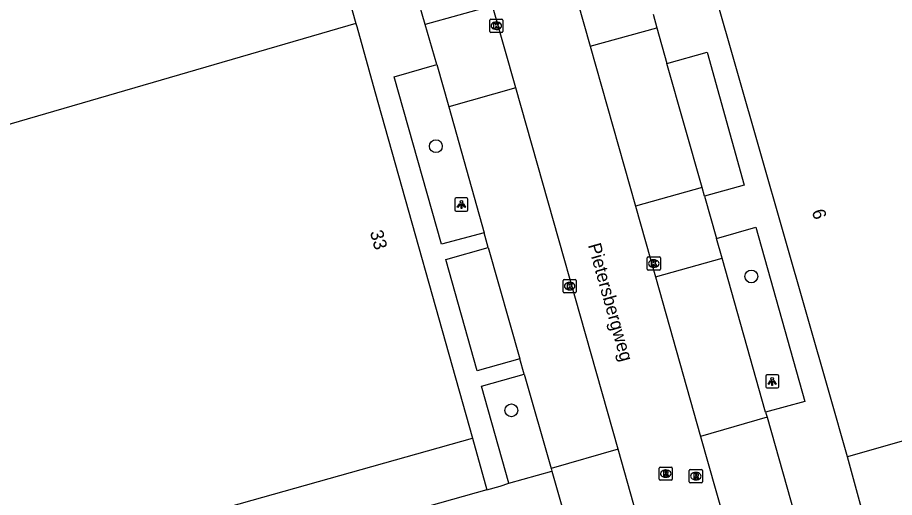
# Model space of a CAD drawing. Extents: x 159689 to 160786, y 387323 to 388339.
# Drawn here: x 160022.4 to 160089.3, y 388098.5 to 388135.1 of the extents above; entities that cross this region are included whole.
import ezdxf

# ---------------------------------------------------------------- set-up
doc = ezdxf.new("R2010")
doc.units = 0
for name, color, linetype in [('IMGEO_Boom', 7, 'Continuous'), ('IMGEO_Kolk', 7, 'Continuous'), ('IMGEO_Lichtpunt', 7, 'Continuous'), ('IMGEO_Openbare_ruimte_label', 7, 'Continuous'), ('IMGEO_Pand', 7, 'Continuous'), ('IMGEO_Pand_nummerreeks', 7, 'Continuous'), ('IMGEO_Parkeervlak_open', 7, 'Continuous'), ('IMGEO_Rijbaan_lokaal_gesloten', 7, 'Continuous'), ('IMGEO_Rijbaan_lokaal_open', 7, 'Continuous'), ('IMGEO_Rioolput', 7, 'Continuous'), ('IMGEO_Voetpad_open', 7, 'Continuous')]:
    doc.layers.add(name, color=color, linetype=linetype)

msp = doc.modelspace()

# ---------------------------------------------------------------- linework, layer by layer
at = {"layer": 'IMGEO_Boom'}
for centre in [(160054.3, 388125.296), (160078.342, 388115.378), (160060.056, 388105.179)]:
    msp.add_circle(centre, 0.489, dxfattribs=at)
at = {"layer": 'IMGEO_Kolk'}
for p, q in [((160058.408, 388134.039), (160058.408, 388134.891)), ((160058.483, 388134.965), (160059.335, 388134.965)), ((160058.896, 388134.745), (160058.921, 388134.745)), ((160059.409, 388134.891), (160059.409, 388134.039)), ((160059.335, 388133.965), (160058.483, 388133.965)), ((160058.919, 388134.185), (160058.894, 388134.185)), ((160070.409, 388115.934), (160070.409, 388116.786)), ((160070.484, 388116.86), (160071.336, 388116.86)), ((160070.897, 388116.64), (160070.922, 388116.64)), ((160071.41, 388116.786), (160071.41, 388115.934)), ((160071.336, 388115.86), (160070.484, 388115.86)), ((160070.92, 388116.08), (160070.895, 388116.08)), ((160064, 388114.213), (160064, 388115.065)), ((160064.075, 388115.139), (160064.927, 388115.139)), ((160065.001, 388115.065), (160065.001, 388114.213)), ((160064.511, 388114.359), (160064.486, 388114.359)), ((160064.488, 388114.919), (160064.513, 388114.919)), ((160064.927, 388114.139), (160064.075, 388114.139))]:
    msp.add_line(p, q, dxfattribs=at)
for points in [[(160058.408, 388134.039), (160058.408, 388134.891)], [(160058.483, 388134.965), (160059.335, 388134.965)], [(160058.729, 388134.665), (160058.852, 388134.665), (160058.852, 388134.514), (160058.982, 388134.665), (160059.146, 388134.665), (160059, 388134.514), (160059.153, 388134.265), (160059.001, 388134.265), (160058.916, 388134.429), (160058.852, 388134.362), (160058.852, 388134.265), (160058.729, 388134.265), (160058.729, 388134.665)], [(160059.409, 388134.891), (160059.409, 388134.039)], [(160059.335, 388133.965), (160058.483, 388133.965)], [(160070.409, 388115.934), (160070.409, 388116.786)], [(160070.484, 388116.86), (160071.336, 388116.86)], [(160070.73, 388116.56), (160070.853, 388116.56), (160070.853, 388116.409), (160070.983, 388116.56), (160071.147, 388116.56), (160071.001, 388116.409), (160071.154, 388116.16), (160071.002, 388116.16), (160070.917, 388116.324), (160070.853, 388116.257), (160070.853, 388116.16), (160070.73, 388116.16), (160070.73, 388116.56)], [(160071.41, 388116.786), (160071.41, 388115.934)], [(160071.336, 388115.86), (160070.484, 388115.86)], [(160064, 388114.213), (160064, 388115.065)], [(160064.075, 388115.139), (160064.927, 388115.139)], [(160065.001, 388115.065), (160065.001, 388114.213)], [(160064.321, 388114.839), (160064.444, 388114.839), (160064.444, 388114.688), (160064.574, 388114.839), (160064.738, 388114.839), (160064.592, 388114.688), (160064.745, 388114.439), (160064.593, 388114.439), (160064.508, 388114.603), (160064.444, 388114.536), (160064.444, 388114.439), (160064.321, 388114.439), (160064.321, 388114.839)], [(160064.927, 388114.139), (160064.075, 388114.139)]]:
    msp.add_lwpolyline(points, dxfattribs=at)
for centre, start, end in [((160058.485, 388134.889), 91.55205, 178.44795), ((160058.485, 388134.889), 91.55205, 178.44795), ((160059.333, 388134.889), 1.55205, 88.44795), ((160059.333, 388134.889), 1.55205, 88.44795), ((160058.485, 388134.041), 181.55205, 268.44795), ((160058.485, 388134.041), 181.55205, 268.44795), ((160059.333, 388134.041), 271.55205, 358.44795), ((160059.333, 388134.041), 271.55205, 358.44795), ((160070.486, 388116.784), 91.55205, 178.44795), ((160070.486, 388116.784), 91.55205, 178.44795), ((160071.334, 388116.784), 1.55205, 88.44795), ((160071.334, 388116.784), 1.55205, 88.44795), ((160070.486, 388115.936), 181.55205, 268.44795), ((160070.486, 388115.936), 181.55205, 268.44795), ((160071.334, 388115.936), 271.55205, 358.44795), ((160071.334, 388115.936), 271.55205, 358.44795), ((160064.077, 388115.063), 91.55205, 178.44795), ((160064.077, 388115.063), 91.55205, 178.44795), ((160064.925, 388115.063), 1.55205, 88.44795), ((160064.925, 388115.063), 1.55205, 88.44795), ((160064.077, 388114.215), 181.55205, 268.44795), ((160064.077, 388114.215), 181.55205, 268.44795), ((160064.925, 388114.215), 271.55205, 358.44795), ((160064.925, 388114.215), 271.55205, 358.44795)]:
    msp.add_arc(centre, 0.0765, start, end, dxfattribs=at)
for centre, major_axis, ratio, start_param, end_param in [((160058.895, 388134.465), (-0.387, 0.002), 0.722429, 4.712389, 7.853982), ((160058.92, 388134.465), (-0.39, 0.002), 0.717154, 1.570796, 4.712389), ((160070.896, 388116.36), (-0.387, 0.002), 0.722429, 4.712389, 7.853982), ((160070.921, 388116.36), (-0.39, 0.002), 0.717154, 1.570796, 4.712389), ((160064.487, 388114.639), (-0.387, 0.002), 0.722429, 4.712389, 7.853982), ((160064.512, 388114.639), (-0.39, 0.002), 0.717154, 1.570796, 4.712389)]:
    msp.add_ellipse(centre, major_axis=major_axis, ratio=ratio, start_param=start_param, end_param=end_param, dxfattribs=at)
at = {"layer": 'IMGEO_Lichtpunt'}
for p, q in [((160055.744, 388121.256), (160055.744, 388120.449)), ((160055.744, 388121.256), (160055.744, 388120.449)), ((160056.646, 388121.351), (160055.838, 388121.351)), ((160056.646, 388121.351), (160055.838, 388121.351)), ((160056.74, 388120.449), (160056.74, 388121.256)), ((160056.74, 388120.449), (160056.74, 388121.256)), ((160055.838, 388120.355), (160056.646, 388120.355)), ((160055.838, 388120.355), (160056.646, 388120.355)), ((160079.438, 388107.784), (160079.438, 388106.977)), ((160079.438, 388107.784), (160079.438, 388106.977)), ((160080.34, 388107.879), (160079.532, 388107.879)), ((160080.34, 388107.879), (160079.532, 388107.879)), ((160080.434, 388106.977), (160080.434, 388107.784)), ((160080.434, 388106.977), (160080.434, 388107.784)), ((160079.532, 388106.883), (160080.34, 388106.883)), ((160079.532, 388106.883), (160080.34, 388106.883))]:
    msp.add_line(p, q, dxfattribs=at)
for points in [[(160056.118, 388120.92), (160056.157, 388120.892), (160055.969, 388120.63), (160055.931, 388120.657), (160056.118, 388120.92)], [(160056.22, 388120.872), (160056.267, 388120.872), (160056.267, 388120.55), (160056.22, 388120.55), (160056.22, 388120.872)], [(160056.33, 388120.892), (160056.368, 388120.919), (160056.555, 388120.657), (160056.516, 388120.629), (160056.33, 388120.892)], [(160079.812, 388107.448), (160079.851, 388107.42), (160079.663, 388107.158), (160079.625, 388107.185), (160079.812, 388107.448)], [(160079.914, 388107.4), (160079.961, 388107.4), (160079.961, 388107.078), (160079.914, 388107.078), (160079.914, 388107.4)], [(160080.024, 388107.42), (160080.062, 388107.447), (160080.249, 388107.185), (160080.21, 388107.157), (160080.024, 388107.42)]]:
    msp.add_lwpolyline(points, dxfattribs=at)
for centre in [(160056.243, 388121.054), (160079.937, 388107.582)]:
    msp.add_circle(centre, 0.0994, dxfattribs=at)
for centre, start, end in [((160055.838, 388121.256), 90, 180), ((160055.838, 388121.256), 90, 180), ((160056.646, 388121.256), 0, 90), ((160056.646, 388121.256), 0, 90), ((160055.838, 388120.449), 180, 270), ((160055.838, 388120.449), 180, 270), ((160056.646, 388120.449), 270, 0), ((160056.646, 388120.449), 270, 360), ((160079.532, 388107.784), 90, 180), ((160079.532, 388107.784), 90, 180), ((160080.34, 388107.784), 0, 90), ((160080.34, 388107.784), 0, 90), ((160079.532, 388106.977), 180, 270), ((160079.532, 388106.977), 180, 270), ((160080.34, 388106.977), 270, 0), ((160080.34, 388106.977), 270, 360)]:
    msp.add_arc(centre, 0.0946, start, end, dxfattribs=at)
at = {"layer": 'IMGEO_Pand'}
for points in [[(160044.193, 388148.885), (160048.204, 388134.628)], [(160085.679, 388101.631), (160084.325, 388106.364), (160075.514, 388137.157)], [(160048.204, 388134.628), (160009.691, 388123.443)], [(160048.204, 388134.628), (160048.266, 388134.408), (160049.658, 388129.461), (160057.083, 388103.069)], [(160119.303, 388111.251), (160085.679, 388101.631)], [(160023.62, 388089.415), (160022.515, 388093.343), (160057.083, 388103.069)]]:
    msp.add_lwpolyline(points, dxfattribs=at)
at = {"layer": 'IMGEO_Parkeervlak_open'}
for points in [[(160055.276, 388128.3), (160057.991, 388118.697)], [(160058.292, 388117.584), (160060.702, 388109.098)], [(160079.42, 388105.048), (160076.115, 388116.763)], [(160061.024, 388107.942), (160063.078, 388100.742)], [(160079.541, 388104.658), (160074.471, 388103.193)]]:
    msp.add_lwpolyline(points, dxfattribs=at)
at = {"layer": 'IMGEO_Rijbaan_lokaal_gesloten'}
for points in [[(160059.31, 388156.736), (160066.057, 388132.908)], [(160060.387, 388129.75), (160058.624, 388135.972)], [(160066.057, 388132.908), (160069.504, 388120.734)], [(160068.187, 388102.217), (160060.387, 388129.75)], [(160069.504, 388120.734), (160071.029, 388115.347)], [(160071.029, 388115.347), (160074.471, 388103.193)], [(160074.471, 388103.193), (160077.971, 388090.854)], [(160069.616, 388097.172), (160068.187, 388102.217)]]:
    msp.add_lwpolyline(points, dxfattribs=at)
at = {"layer": 'IMGEO_Rijbaan_lokaal_open'}
for points in [[(160059.864, 388099.637), (160063.13, 388100.56)], [(160063.13, 388100.56), (160064.455, 388095.934)], [(160058.194, 388099.127), (160059.195, 388099.408), (160059.864, 388099.637)], [(160058.194, 388099.127), (160023.62, 388089.415)]]:
    msp.add_lwpolyline(points, dxfattribs=at)
at = {"layer": 'IMGEO_Rioolput'}
for p, q in [((160071.321, 388099.934), (160071.321, 388100.786)), ((160071.396, 388100.86), (160072.248, 388100.86)), ((160071.809, 388100.64), (160071.834, 388100.64)), ((160072.322, 388100.786), (160072.322, 388099.934)), ((160073.616, 388099.742), (160073.616, 388100.594)), ((160073.691, 388100.668), (160074.543, 388100.668)), ((160074.104, 388100.448), (160074.129, 388100.448)), ((160074.617, 388100.594), (160074.617, 388099.742)), ((160072.248, 388099.86), (160071.396, 388099.86)), ((160071.832, 388100.08), (160071.807, 388100.08)), ((160074.543, 388099.668), (160073.691, 388099.668)), ((160074.127, 388099.888), (160074.102, 388099.888))]:
    msp.add_line(p, q, dxfattribs=at)
for points in [[(160071.321, 388099.934), (160071.321, 388100.786)], [(160071.396, 388100.86), (160072.248, 388100.86)], [(160071.91, 388100.558), (160071.658, 388100.56), (160071.658, 388100.16)], [(160071.658, 388100.16), (160071.782, 388100.16), (160071.782, 388100.322), (160071.793, 388100.322)], [(160071.836, 388100.479), (160071.782, 388100.479), (160071.782, 388100.398)], [(160071.782, 388100.398), (160071.834, 388100.398)], [(160071.84, 388100.293), (160071.911, 388100.16), (160072.051, 388100.16), (160071.986, 388100.286)], [(160072.322, 388100.786), (160072.322, 388099.934)], [(160073.616, 388099.742), (160073.616, 388100.594)], [(160073.691, 388100.668), (160074.543, 388100.668)], [(160074.205, 388100.366), (160073.953, 388100.368), (160073.953, 388099.968)], [(160074.131, 388100.287), (160074.077, 388100.287), (160074.077, 388100.206)], [(160074.617, 388100.594), (160074.617, 388099.742)], [(160072.248, 388099.86), (160071.396, 388099.86)], [(160074.543, 388099.668), (160073.691, 388099.668)], [(160073.953, 388099.968), (160074.077, 388099.968), (160074.077, 388100.13), (160074.088, 388100.13)], [(160074.077, 388100.206), (160074.129, 388100.206)], [(160074.135, 388100.101), (160074.206, 388099.968), (160074.346, 388099.968), (160074.281, 388100.094)]]:
    msp.add_lwpolyline(points, dxfattribs=at)
for centre, radius, start, end in [((160071.398, 388100.784), 0.0765, 91.55205, 178.44795), ((160071.398, 388100.784), 0.0765, 91.55205, 178.44795), ((160071.792, 388100.269), 0.0533, 26.02933, 88.69889), ((160071.818, 388100.587), 0.19, 274.7715, 282.96867), ((160071.842, 388100.383), 0.0964, 77.00612, 93.18647), ((160071.856, 388100.44), 0.0378, 276.66336, 79.67722), ((160071.909, 388100.448), 0.109, 350.36119, 89.41601), ((160071.907, 388100.448), 0.112, 277.58423, 350.98172), ((160071.891, 388100.233), 0.108, 29.51342, 73.79051), ((160072.246, 388100.784), 0.0765, 1.55205, 88.44795), ((160072.246, 388100.784), 0.0765, 1.55205, 88.44795), ((160073.693, 388100.592), 0.0765, 91.55205, 178.44795), ((160073.693, 388100.592), 0.0765, 91.55205, 178.44795), ((160074.137, 388100.191), 0.0964, 77.00612, 93.18647), ((160074.151, 388100.248), 0.0378, 276.66336, 79.67722), ((160074.204, 388100.256), 0.109, 350.36119, 89.41601), ((160074.202, 388100.256), 0.112, 277.58423, 350.98172), ((160074.541, 388100.592), 0.0765, 1.55205, 88.44795), ((160074.541, 388100.592), 0.0765, 1.55205, 88.44795), ((160071.398, 388099.936), 0.0765, 181.55205, 268.44795), ((160071.398, 388099.936), 0.0765, 181.55205, 268.44795), ((160072.246, 388099.936), 0.0765, 271.55205, 358.44795), ((160072.246, 388099.936), 0.0765, 271.55205, 358.44795), ((160073.693, 388099.744), 0.0765, 181.55205, 268.44795), ((160073.693, 388099.744), 0.0765, 181.55205, 268.44795), ((160074.087, 388100.077), 0.0533, 26.02933, 88.69889), ((160074.113, 388100.395), 0.19, 274.7715, 282.96867), ((160074.186, 388100.041), 0.108, 29.51342, 73.79051), ((160074.541, 388099.744), 0.0765, 271.55205, 358.44795), ((160074.541, 388099.744), 0.0765, 271.55205, 358.44795)]:
    msp.add_arc(centre, radius, start, end, dxfattribs=at)
for centre, major_axis, ratio, start_param, end_param in [((160071.808, 388100.36), (-0.387, 0.002), 0.722429, 4.712389, 7.853982), ((160071.833, 388100.36), (-0.39, 0.002), 0.717154, 1.570796, 4.712389), ((160074.103, 388100.168), (-0.387, 0.002), 0.722429, 4.712389, 7.853982), ((160074.128, 388100.168), (-0.39, 0.002), 0.717154, 1.570796, 4.712389)]:
    msp.add_ellipse(centre, major_axis=major_axis, ratio=ratio, start_param=start_param, end_param=end_param, dxfattribs=at)
at = {"layer": 'IMGEO_Voetpad_open'}
for points in [[(160053.49, 388134.554), (160053.034, 388136.132)], [(160058.624, 388135.972), (160053.49, 388134.554)], [(160070.85, 388135.346), (160071.144, 388134.309)], [(160054.364, 388131.527), (160053.49, 388134.554)], [(160066.057, 388132.908), (160071.144, 388134.309)], [(160071.144, 388134.309), (160071.913, 388131.592)], [(160071.913, 388131.592), (160074.97, 388132.457), (160077.804, 388122.321), (160074.779, 388121.481)], [(160057.991, 388118.697), (160054.732, 388117.824), (160051.133, 388130.585), (160054.364, 388131.527)], [(160054.364, 388131.527), (160055.276, 388128.3)], [(160074.591, 388122.144), (160071.913, 388131.592)], [(160060.387, 388129.75), (160055.276, 388128.3)], [(160074.591, 388122.144), (160069.504, 388120.734)], [(160074.779, 388121.481), (160074.591, 388122.144)], [(160074.779, 388121.481), (160075.69, 388118.268)], [(160075.69, 388118.268), (160078.695, 388119.119), (160082.413, 388105.86), (160079.42, 388105.048)], [(160058.292, 388117.584), (160057.991, 388118.697)], [(160076.115, 388116.763), (160075.69, 388118.268)], [(160060.702, 388109.098), (160057.442, 388108.201), (160055.06, 388116.669), (160058.292, 388117.584)], [(160071.029, 388115.347), (160076.115, 388116.763)], [(160061.024, 388107.942), (160060.702, 388109.098)], [(160059.864, 388099.637), (160057.779, 388107.022), (160061.024, 388107.942)], [(160079.42, 388105.048), (160079.541, 388104.658)], [(160079.541, 388104.658), (160082.836, 388093.054)], [(160057.083, 388103.069), (160058.194, 388099.127)], [(160068.187, 388102.217), (160063.078, 388100.742)], [(160105.822, 388029.542), (160089.575, 388087.289), (160085.679, 388101.631)], [(160063.078, 388100.742), (160063.13, 388100.56)]]:
    msp.add_lwpolyline(points, dxfattribs=at)

# ---------------------------------------------------------------- texts
at = {"layer": 'IMGEO_Openbare_ruimte_label'}
msp.add_text('Pietersbergweg', height=1, rotation=285.71725, dxfattribs=at).set_placement((160065.883, 388117.763))
at = {"layer": 'IMGEO_Pand_nummerreeks'}
for s, rotation, p in [('6', 285.96733, (160082.945, 388120.349)), ('33', 285.71374, (160049.262, 388118.755))]:
    msp.add_text(s, height=1, rotation=rotation, dxfattribs=at).set_placement(p)

doc.saveas('drawing.dxf')
